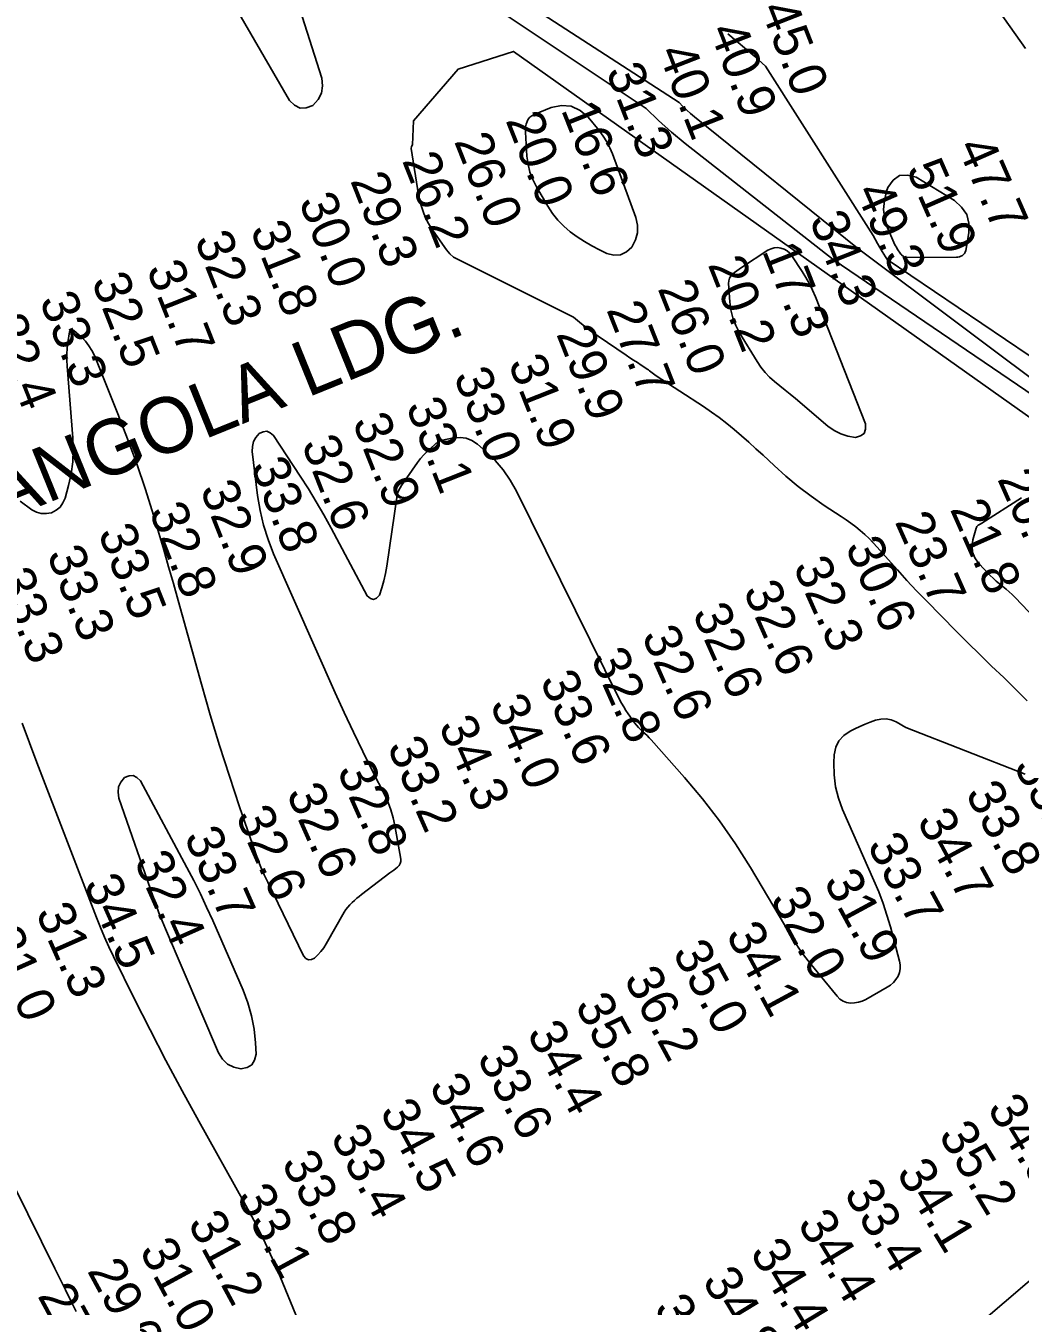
# Model space of a CAD drawing. Extents: x 3161615 to 3199515, y 867541 to 892976.
# Drawn here: x 3182423 to 3184215, y 886389 to 888696 of the extents above; entities that cross this region are included whole.
import ezdxf

# ---------------------------------------------------------------- set-up
doc = ezdxf.new("R2010")
doc.units = 0
for name, color, linetype in [('V-LEVE-TOET', 7, 'Continuous'), ('V-RIVR-RANG', 7, 'Continuous'), ('V-RRAP-DIKE', 7, 'Continuous'), ('V-TOPO-DPTH', 7, 'Continuous'), ('V-TOPO-GNAM-IDEN', 7, 'Continuous'), ('V-TOPO-MAJR', 7, 'Continuous'), ('V-TOPO-MINR', 7, 'Continuous')]:
    doc.layers.add(name, color=color, linetype=linetype)

msp = doc.modelspace()

# ---------------------------------------------------------------- linework, layer by layer
at = {"layer": 'V-LEVE-TOET'}
for points in [[(3184223.5, 888654.6), (3183913.3, 889092.9)], [(3183233.2, 885582.6), (3185179.2, 887245.5), (3185301.4, 887404.1), (3185201, 887488), (3185301.4, 887404.1), (3185402.7, 887312.5), (3185440.4, 887280.9), (3185460.3, 887266.9), (3185491, 887248.1), (3185541.8, 887221.8), (3185632.5, 887180.3), (3185693.6, 887153.4), (3185763.1, 887125.6)]]:
    msp.add_lwpolyline(points, dxfattribs=at)
at = {"layer": 'V-RRAP-DIKE'}
msp.add_lwpolyline([(3183233.2, 885582.6), (3185179.2, 887245.5), (3185301.4, 887404.1), (3185201, 887488), (3185301.4, 887404.1), (3185402.7, 887312.5), (3185440.4, 887280.9), (3185460.3, 887266.9), (3185491, 887248.1), (3185541.8, 887221.8), (3185632.5, 887180.3), (3185693.6, 887153.4), (3185763.1, 887125.6)], dxfattribs=at)
at = {"layer": 'V-TOPO-DPTH'}
for points in [[(3183405.5, 888550.5), (3183388, 888551.4), (3183369.3, 888548), (3183338.6, 888535.5), (3183334.5, 888533.2), (3183331, 888530.4), (3183328.2, 888526.8), (3183326, 888522.7), (3183324.5, 888518.1), (3183323.5, 888513.4), (3183323.1, 888508.7), (3183323.1, 888503.8), (3183325.9, 888460.7), (3183328, 888446.1), (3183331.2, 888431.9), (3183336.5, 888418.3), (3183343, 888405), (3183363.4, 888370.2), (3183371.9, 888357.3), (3183381.4, 888345.2), (3183392.2, 888334.3), (3183403.9, 888324.2), (3183416.5, 888315.1), (3183429.5, 888306.5), (3183442.9, 888298.7), (3183456.7, 888291.5), (3183469.7, 888285.1), (3183482.5, 888282.2), (3183494.4, 888282.6), (3183505, 888288), (3183514.8, 888296.7), (3183521.2, 888309.5), (3183525, 888322.6), (3183524.8, 888336.3), (3183521.9, 888350.3), (3183480.1, 888464.4), (3183475.3, 888475.6), (3183469.9, 888486.4), (3183463.4, 888496.6), (3183456.2, 888506.4), (3183436.1, 888530.9), (3183421.4, 888542.9), (3183405.5, 888550.5)], [(3183790.7, 888039.3), (3183800, 888031.6), (3183809.3, 888023.8), (3183867.8, 887974.3), (3183879.1, 887966.5), (3183891, 887960.3), (3183904, 887956.4), (3183917.5, 887954.1), (3183926.7, 887956.7), (3183933.2, 887961.3), (3183935.6, 887968.9), (3183935.4, 887978.4), (3183845.3, 888207.2), (3183840.2, 888219), (3183834.7, 888230.6), (3183828.4, 888241.8), (3183821.7, 888252.8), (3183803.1, 888280.9), (3183799.1, 888285.7), (3183794.6, 888289.8), (3183789.3, 888292.7), (3183783.4, 888294.9), (3183777.3, 888295.7), (3183771.3, 888295.4), (3183765.5, 888293.7), (3183759.9, 888291), (3183712.2, 888259.9), (3183708, 888257.1), (3183703.9, 888254.1), (3183699.9, 888251.1), (3183695.9, 888247.9), (3183692.8, 888244.4), (3183690.4, 888240.5), (3183689.2, 888236.1), (3183688.9, 888231.4), (3183691.2, 888198.2), (3183693.3, 888183.6), (3183696.7, 888169.4), (3183702.1, 888155.8), (3183708.9, 888142.6), (3183740.5, 888090.5), (3183747.2, 888080.5), (3183754.6, 888071.2), (3183762.9, 888062.6), (3183771.9, 888054.6), (3183781.3, 888047), (3183790.7, 888039.3)], [(3184216.4, 887845.1), (3184145, 887799.6), (3184141.9, 887797.7), (3184138.8, 887795.8), (3184136.3, 887793.5), (3184135.4, 887792.1), (3184134.7, 887790.5), (3184128.8, 887769.7), (3184127.5, 887758.2), (3184128.4, 887747.1), (3184132.8, 887737), (3184139.3, 887727.3), (3184160.1, 887705.6), (3184165.5, 887700.3), (3184171, 887695.2), (3184176.8, 887690.3), (3184182.7, 887685.6), (3184188.7, 887681), (3184194.4, 887676.1), (3184200, 887671), (3184205.3, 887665.6), (3184252.5, 887615.8)]]:
    msp.add_lwpolyline(points, dxfattribs=at)
at = {"layer": 'V-TOPO-MAJR'}
msp.add_lwpolyline([(3184856.9, 887594), (3183921, 888294.9), (3183627.8, 888531.1), (3183620.6, 888537.2), (3183613.6, 888543.5), (3183606.8, 888550), (3183600.2, 888556.8), (3182969, 888965.6)], dxfattribs=at)
at = {"layer": 'V-TOPO-MINR'}
for points in [[(3184404.7, 887915.9), (3183877.4, 888274.4), (3183610.6, 888483.2), (3183586.4, 888503.4), (3183562.9, 888524.4), (3183540.4, 888546.4), (3182899.1, 888974.1)], [(3182713.1, 888879.9), (3182898.1, 888560.7), (3182907.2, 888552), (3182917.1, 888547), (3182928.2, 888547.5), (3182940, 888551.9), (3182949.6, 888562.3), (3182956.1, 888573.9), (3182957.7, 888587), (3182956.2, 888601.1), (3182859.8, 888904.8)], [(3184486.3, 887928.9), (3183974.5, 888274.6), (3183965.7, 888288.7), (3183957.3, 888303), (3183949.3, 888317.5), (3183755.5, 888622.8), (3183736.4, 888639.9), (3183687.9, 888680.5)], [(3184351.1, 887905), (3183301.4, 888649), (3183201.9, 888617.1), (3183121.7, 888524.3), (3183119.6, 888480.9), (3183118.2, 888477.9), (3183117.6, 888474.1), (3183130.5, 888391.1), (3183134.5, 888373.7), (3183139.9, 888357), (3183147.6, 888341.2), (3183156.9, 888325.9), (3183181.1, 888291.5), (3183187, 888284.6), (3183193.4, 888278.4), (3183409.4, 888170.5), (3183423.9, 888158.6), (3183438.8, 888147.3), (3183454.1, 888136.5), (3183504.8, 888102.1), (3183511.4, 888097.6), (3183518, 888093.2), (3183524.7, 888088.8), (3183531.3, 888084.4), (3183539.7, 888078.8), (3183542.1, 888077.2), (3183544.5, 888075.5), (3183546.8, 888073.8), (3183549.1, 888072), (3183551.4, 888070.2), (3183553.7, 888068.5), (3183556, 888066.8), (3183558.4, 888065.2), (3183643.8, 888009.4), (3183658.2, 887999.7), (3183672.2, 887989.6), (3183685.9, 887979), (3183699.3, 887968.1), (3183712.5, 887956.8), (3183725.5, 887945.3), (3183738.3, 887933.7), (3183751, 887921.9), (3183770.9, 887903.3), (3183792.4, 887884), (3183814.6, 887865.5), (3183837.7, 887848.2), (3183861.4, 887831.7), (3183891.8, 887811.6), (3183900.7, 887805.6), (3183909.4, 887799.4), (3183917.9, 887792.9), (3183926.2, 887786.2), (3183934.3, 887779.2), (3183942.2, 887771.9), (3183949.6, 887764.3), (3183956.9, 887756.4), (3183976.2, 887734.3), (3183993, 887715.3), (3184010.1, 887696.5), (3184027.5, 887678), (3184045.2, 887659.7), (3184098.9, 887605.1), (3184120, 887583.9), (3184141.3, 887562.9), (3184162.8, 887542.2), (3184184.6, 887521.7), (3184206, 887500.9), (3184226.9, 887479.7)], [(3183405.5, 888550.5), (3183388, 888551.4), (3183369.3, 888548), (3183338.6, 888535.5), (3183334.5, 888533.2), (3183331, 888530.4), (3183328.2, 888526.8), (3183326, 888522.7), (3183324.5, 888518.1), (3183323.5, 888513.4), (3183323.1, 888508.7), (3183323.1, 888503.8), (3183325.9, 888460.7), (3183328, 888446.1), (3183331.2, 888431.9), (3183336.5, 888418.3), (3183343, 888405), (3183363.4, 888370.2), (3183371.9, 888357.3), (3183381.4, 888345.2), (3183392.2, 888334.3), (3183403.9, 888324.2), (3183416.5, 888315.1), (3183429.5, 888306.5), (3183442.9, 888298.7), (3183456.7, 888291.5), (3183469.7, 888285.1), (3183482.5, 888282.2), (3183494.4, 888282.6), (3183505, 888288), (3183514.8, 888296.7), (3183521.2, 888309.5), (3183525, 888322.6), (3183524.8, 888336.3), (3183521.9, 888350.3), (3183480.1, 888464.4), (3183475.3, 888475.6), (3183469.9, 888486.4), (3183463.4, 888496.6), (3183456.2, 888506.4), (3183436.1, 888530.9), (3183421.4, 888542.9), (3183405.5, 888550.5)], [(3184114.2, 888285.2), (3184112.4, 888283.2), (3184110.2, 888281.5), (3184107.6, 888280.2), (3184105, 888279.2), (3184102.2, 888278.7), (3184099.3, 888278.4), (3184010.2, 888278), (3184007.1, 888278.4), (3184004.1, 888279.5), (3184000.4, 888282.5), (3183999.4, 888283.8), (3183992.9, 888293.5), (3183991.2, 888296.3), (3183989.6, 888299.1), (3183988.1, 888302), (3183986.7, 888304.9), (3183975.4, 888331.5), (3183970.6, 888347.8), (3183968.3, 888364.2), (3183969.6, 888380.7), (3183973.5, 888397.3), (3183976, 888404.3), (3183985.7, 888417.3), (3183997.1, 888425.4), (3184011.1, 888426.3), (3184026.9, 888422.4), (3184095.7, 888380.6), (3184108.6, 888368.9), (3184117.9, 888355.6), (3184121.7, 888339.9), (3184122, 888322.5), (3184116.3, 888290.3), (3184115.4, 888287.6), (3184114.2, 888285.2)], [(3183790.7, 888039.3), (3183800, 888031.6), (3183809.3, 888023.8), (3183867.8, 887974.3), (3183879.1, 887966.5), (3183891, 887960.3), (3183904, 887956.4), (3183917.5, 887954.1), (3183926.7, 887956.7), (3183933.2, 887961.3), (3183935.6, 887968.9), (3183935.4, 887978.4), (3183845.3, 888207.2), (3183840.2, 888219), (3183834.7, 888230.6), (3183828.4, 888241.8), (3183821.7, 888252.8), (3183803.1, 888280.9), (3183799.1, 888285.7), (3183794.6, 888289.8), (3183789.3, 888292.7), (3183783.4, 888294.9), (3183777.3, 888295.7), (3183771.3, 888295.4), (3183765.5, 888293.7), (3183759.9, 888291), (3183712.2, 888259.9), (3183708, 888257.1), (3183703.9, 888254.1), (3183699.9, 888251.1), (3183695.9, 888247.9), (3183692.8, 888244.4), (3183690.4, 888240.5), (3183689.2, 888236.1), (3183688.9, 888231.4), (3183691.2, 888198.2), (3183693.3, 888183.6), (3183696.7, 888169.4), (3183702.1, 888155.8), (3183708.9, 888142.6), (3183740.5, 888090.5), (3183747.2, 888080.5), (3183754.6, 888071.2), (3183762.9, 888062.6), (3183771.9, 888054.6), (3183781.3, 888047), (3183790.7, 888039.3)], [(3182413.1, 887839.3), (3182433.9, 887823.9), (3182442.3, 887819.5), (3182451, 887816.8), (3182460.1, 887816.8), (3182469.4, 887818.5), (3182477.8, 887822.9), (3182484.9, 887828.5), (3182490.1, 887836), (3182493.9, 887844.7), (3182500.1, 887867.3), (3182504.8, 887888.6), (3182507.9, 887910), (3182508.8, 887931.6), (3182508.2, 887953.3), (3182497.8, 888082.2), (3182497.3, 888093), (3182497.3, 888103.8), (3182498, 888114.5), (3182499.2, 888125.2), (3182502, 888143.9), (3182503, 888146.1)], [(3182503, 888146.1), (3182503.9, 888146.9), (3182506.3, 888147.6), (3182507.6, 888147.6), (3182509.8, 888146.4), (3182523.3, 888134.5), (3182530.5, 888127.1), (3182536.9, 888119.2), (3182542.1, 888110.5), (3182546.7, 888101.3), (3182589, 887996.7), (3182606.6, 887951.6), (3182623.2, 887906.2), (3182638.6, 887860.3), (3182653.1, 887814.1), (3182662.7, 887781.7), (3182671.7, 887751.4), (3182680.5, 887721.1), (3182689.1, 887690.8), (3182697.7, 887660.4), (3182739.5, 887509.9), (3182755.5, 887454.3), (3182772.2, 887399), (3182789.9, 887343.9), (3182808.3, 887289), (3182836.3, 887207.8), (3182841.4, 887193.8), (3182846.8, 887180), (3182852.7, 887166.3), (3182859, 887152.9), (3182923.5, 887020.3), (3182927.8, 887015.9), (3182932.5, 887013.4), (3182937.8, 887013.9), (3182943.4, 887016.4), (3182949.4, 887022.2), (3182954.9, 887028.3), (3182959.8, 887035), (3182964.3, 887042), (3182996.9, 887099.1), (3182999.9, 887103.8), (3183003.2, 887108.4), (3183006.8, 887112.6), (3183010.8, 887116.6), (3183015, 887120.4), (3183019.2, 887124.1), (3183023.6, 887127.6), (3183028, 887131.1), (3183078.8, 887169.7), (3183082.3, 887172.4), (3183085.9, 887175), (3183089.4, 887177.7), (3183092.9, 887180.4), (3183095.6, 887183.3), (3183097.6, 887186.6), (3183098.4, 887190.3), (3183098.4, 887194.4), (3183087.9, 887255.2), (3183084.8, 887269.3), (3183080.9, 887283.2), (3183075.7, 887296.6), (3183069.8, 887309.8), (3183047.7, 887353.3), (3183030.3, 887388.2), (3183013.3, 887423.2), (3182996.8, 887458.5), (3182980.7, 887494), (3182869.5, 887744.4), (3182859.5, 887769.9), (3182851.1, 887795.8), (3182845.1, 887822.3), (3182840.6, 887849.3), (3182831.2, 887928.5), (3182831.5, 887937.7), (3182833.4, 887946.4), (3182837.8, 887954), (3182843.8, 887961.1), (3182850.8, 887964.3), (3182857.4, 887965.1), (3182863.6, 887962.5), (3182869.5, 887957.5), (3182917.4, 887884.5), (3182932.1, 887861.5), (3182946.3, 887838.3), (3182959.9, 887814.7), (3182973, 887790.8), (3183038.2, 887668.5), (3183044, 887663.9), (3183049.7, 887662.2), (3183055, 887664.7), (3183060.1, 887670.1), (3183064.3, 887682.9), (3183067.9, 887695.8), (3183070.8, 887708.9), (3183073.2, 887722.2), (3183092.2, 887850.1), (3183092.6, 887852.5), (3183093.3, 887854.8), (3183095.1, 887859.3), (3183097.5, 887863.5), (3183100.1, 887867.6), (3183128.9, 887908.8), (3183134.4, 887916), (3183140.2, 887922.9), (3183146.5, 887929.4), (3183153.2, 887935.5), (3183166.1, 887946.5), (3183170.1, 887948.5), (3183170.7, 887948.6), (3183193.6, 887953.4), (3183205.3, 887954.1), (3183216.4, 887952.8), (3183226.7, 887948.4), (3183236.5, 887942.1), (3183252.3, 887928.3), (3183268.5, 887912.4), (3183283.2, 887895.4), (3183295.8, 887876.8), (3183307.1, 887857.2), (3183492.8, 887482.2), (3183496.3, 887475.5), (3183500.1, 887468.9), (3183504.1, 887462.5), (3183508.4, 887456.2), (3183519.7, 887440.3), (3183523, 887436), (3183526.5, 887431.9), (3183530.3, 887428.1), (3183534.2, 887424.4), (3183538.2, 887420.8), (3183542.2, 887417.1), (3183545.9, 887413.3), (3183549.6, 887409.3), (3183609.6, 887341.9), (3183642, 887303.3), (3183672.9, 887263.6), (3183701.4, 887222.2), (3183728.3, 887179.6), (3183800.9, 887057.3), (3183808.8, 887044.6), (3183817, 887032.3), (3183825.8, 887020.2), (3183834.9, 887008.5), (3183884.4, 886947.6), (3183889.6, 886942.7), (3183895.2, 886938.9), (3183901.6, 886936.6), (3183908.6, 886935.4), (3183915.8, 886935.7), (3183922.9, 886936.8), (3183929.6, 886939), (3183936.2, 886942), (3183974.9, 886963.8), (3183980.7, 886967.9), (3183986, 886972.5), (3183990.4, 886977.9), (3183994.2, 886984), (3183996.6, 886990.5), (3183998.1, 886997.2), (3183998, 887004.1), (3183997, 887011), (3183980.4, 887072.6), (3183974.1, 887093.8), (3183967.2, 887114.9), (3183959.4, 887135.6), (3183950.8, 887156), (3183894.2, 887283.8), (3183886.8, 887304.3), (3183881.4, 887325.1), (3183879, 887346.5), (3183878.5, 887368.3), (3183879.3, 887382.6), (3183882.3, 887396), (3183887.6, 887407.8), (3183896.5, 887417.3), (3183907.7, 887425.2), (3183916.3, 887429.2), (3183925.6, 887433.5), (3183934.9, 887437.5), (3183944.3, 887441.2), (3183953.8, 887444.7), (3183963.3, 887446.7), (3183972.6, 887447.2), (3183981.7, 887445.2), (3183990.6, 887441.6), (3184008.5, 887431.6), (3184222.9, 887347.4)], [(3184216.4, 887845.1), (3184145, 887799.6), (3184141.9, 887797.7), (3184138.8, 887795.8), (3184136.3, 887793.5), (3184135.4, 887792.1), (3184134.7, 887790.5), (3184128.8, 887769.7), (3184127.5, 887758.2), (3184128.4, 887747.1), (3184132.8, 887737), (3184139.3, 887727.3), (3184160.1, 887705.6), (3184165.5, 887700.3), (3184171, 887695.2), (3184176.8, 887690.3), (3184182.7, 887685.6), (3184188.7, 887681), (3184194.4, 887676.1), (3184200, 887671), (3184205.3, 887665.6), (3184252.5, 887615.8)], [(3182955.4, 886263.1), (3182882.1, 886441.4), (3182867, 886476.2), (3182851.2, 886510.6), (3182834.1, 886544.4), (3182816.2, 886577.8), (3182735, 886722.9), (3182705.1, 886777.3), (3182675.7, 886832), (3182647.3, 886887.2), (3182619.3, 886942.6), (3182581.2, 887019.6), (3182573, 887036.9), (3182565.1, 887054.2), (3182557.7, 887071.8), (3182550.6, 887089.5), (3182442.9, 887368.6), (3182429.6, 887404.1), (3182416.6, 887439.7)], [(3182830.3, 886824), (3182835.4, 886832.6), (3182838, 886843.6), (3182836.9, 886864.1), (3182834.3, 886888.5), (3182830, 886912.5), (3182823.1, 886935.9), (3182814.5, 886958.9), (3182759.9, 887084.1), (3182748.9, 887108.2), (3182737.7, 887132.2), (3182725.8, 887156), (3182713.5, 887179.5), (3182629.8, 887335.7), (3182623.5, 887341.9), (3182616.7, 887345.4), (3182609.1, 887344.7), (3182601, 887341.4), (3182594.4, 887333.3), (3182590.1, 887324.6), (3182589.3, 887315), (3182590.7, 887304.7), (3182652.6, 887126.5), (3182657.8, 887112), (3182663.1, 887097.7), (3182668.8, 887083.4), (3182674.7, 887069.3), (3182770.4, 886845.6), (3182777.7, 886834.5), (3182786.5, 886825.6), (3182797.8, 886820.1), (3182810.6, 886816.8), (3182821.7, 886819.2), (3182830.3, 886824)], [(3182514.1, 886380.2), (3182504.3, 886399.5), (3182494.6, 886418.9), (3182484.9, 886438.2), (3182475.3, 886457.6), (3182256.9, 886898.8)]]:
    msp.add_lwpolyline(points, dxfattribs=at)

# ---------------------------------------------------------------- texts
at = {"layer": 'V-RIVR-RANG'}
for s, rotation, p in [('45.0', 291.3183, (3183745.7, 888725.9)), ('40.9', 291.3183, (3183653.6, 888686.8)), ('40.1', 291.3183, (3183561.5, 888647.8)), ('31.3', 291.3183, (3183467.5, 888613.4)), ('16.6', 291.5706, (3183386.7, 888544.3)), ('20.0', 291.5706, (3183286.8, 888525.2)), ('26.0', 291.5706, (3183194.1, 888487.6)), ('47.7', 293.6783, (3184099.8, 888477.6)), ('26.2', 291.5706, (3183100.4, 888452.7)), ('51.9', 293.6783, (3184008.3, 888437.5)), ('29.3', 291.5706, (3183007.1, 888416.6)), ('30.0', 291.5706, (3182914.3, 888379.3)), ('49.3', 293.6783, (3183916.9, 888396.8)), ('34.3', 291.5706, (3183834.1, 888346.3)), ('32.3', 291.5706, (3182726.6, 888310.3)), ('31.8', 291.5706, (3182826.8, 888328.7)), ('17.3', 291.5706, (3183748.8, 888290.2)), ('20.2', 291.5706, (3183651.1, 888265.5)), ('31.7', 291.5706, (3182639.9, 888257.5)), ('32.5', 291.5706, (3182541, 888235.6)), ('26.0', 291.5706, (3183560.7, 888222.4)), ('33.3', 291.5706, (3182447.2, 888201)), ('27.7', 291.5706, (3183468.4, 888184.2)), ('32.4', 291.5706, (3182355.6, 888160.7)), ('29.9', 291.5706, (3183378.1, 888140.6)), ('31.9', 291.5706, (3183291.5, 888088)), ('33.0', 291.5706, (3183193.2, 888064.8)), ('33.1', 291.5706, (3183107.2, 888010.6)), ('32.9', 291.5706, (3183010.9, 887982.5)), ('32.6', 291.5706, (3182919.3, 887942.4)), ('33.8', 291.5706, (3182827.4, 887903)), ('20.0', 293.975, (3184172.3, 887879.4)), ('32.9', 291.5706, (3182736.4, 887861.3)), ('21.8', 293.975, (3184087, 887825.1)), ('32.8', 291.5706, (3182644.6, 887821.7)), ('23.7', 293.975, (3183987.7, 887802.4)), ('33.5', 291.5706, (3182552.6, 887782.8)), ('30.6', 293.975, (3183898.2, 887757.5)), ('33.3', 291.5706, (3182460.5, 887743.9)), ('32.3', 293.975, (3183804.6, 887721.8)), ('33.3', 291.5706, (3182369, 887703.5)), ('32.6', 293.975, (3183714.5, 887678.4)), ('32.6', 293.975, (3183623.1, 887637.9)), ('32.6', 293.975, (3183531.7, 887597.3)), ('32.8', 293.975, (3183440, 887557.3)), ('33.6', 293.975, (3183348.6, 887516.7)), ('34.0', 293.975, (3183258.4, 887473.6)), ('34.3', 293.975, (3183166, 887435.2)), ('33.2', 293.975, (3183073.3, 887397.5)), ('33.7', 298.4617, (3184201.4, 887362.3)), ('32.8', 293.975, (3182983, 887354.6)), ('32.6', 293.975, (3182891.8, 887313.6)), ('33.8', 298.4617, (3184114.4, 887312.9)), ('32.6', 293.975, (3182800.3, 887273.1)), ('34.7', 298.4617, (3184027.2, 887264)), ('33.7', 293.975, (3182707.6, 887235.4)), ('33.7', 298.4617, (3183937.5, 887219.7)), ('32.4', 293.975, (3182617.6, 887191.7)), ('31.9', 298.4617, (3183859.2, 887154.3)), ('34.5', 293.975, (3182526.7, 887150)), ('32.0', 298.4617, (3183762.6, 887122.6)), ('31.3', 293.975, (3182440.2, 887098.4)), ('34.1', 298.4617, (3183683.2, 887059.3)), ('31.0', 293.975, (3182349.8, 887055.7)), ('35.0', 298.4617, (3183587.1, 887026.6)), ('36.2', 298.4617, (3183499.3, 886978.9)), ('35.8', 298.4617, (3183411.3, 886931.4)), ('34.4', 298.4617, (3183324.7, 886881.3)), ('33.6', 298.4617, (3183234.8, 886837.2)), ('34.6', 298.4617, (3183148.6, 886786.5)), ('34.5', 298.4617, (3183059.8, 886740.4)), ('34.8', 301.2672, (3184153.7, 886746)), ('33.4', 298.4617, (3182971, 886694.5)), ('35.2', 301.2672, (3184065.9, 886697.8)), ('33.8', 298.4617, (3182882.6, 886647.6)), ('34.1', 301.2672, (3183990.1, 886630)), ('33.4', 301.2672, (3183895.5, 886593.1)), ('33.1', 298.4617, (3182801.5, 886587.4)), ('31.2', 298.4617, (3182713.9, 886539.1)), ('34.4', 301.2672, (3183811.9, 886538.2)), ('31.0', 298.4617, (3182626.8, 886490)), ('34.4', 301.2672, (3183726.3, 886486.4)), ('29.6', 298.4617, (3182532.9, 886453.4)), ('34.8', 301.2672, (3183640.3, 886435.3)), ('27.7', 298.4617, (3182443.4, 886408.6)), ('33.4', 301.2672, (3183553.3, 886386))]:
    msp.add_text(s, height=67, rotation=rotation, dxfattribs=at).set_placement(p)
at = {"layer": 'V-TOPO-GNAM-IDEN'}
msp.add_text('ANGOLA LDG.', height=100, rotation=22.0974, dxfattribs=at).set_placement((3182379.2, 887801.6))

doc.saveas('drawing.dxf')
